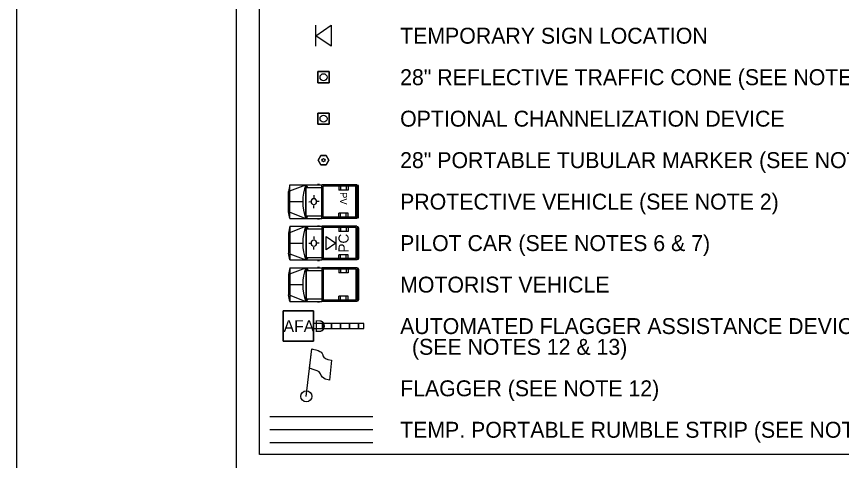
# Model space of a CAD drawing. Extents: x 99999.1 to 100095.7, y 99995 to 100010.7.
# Drawn here: x 100039.062 to 100042.586, y 100001.151 to 100003.046 of the extents above; entities that cross this region are included whole.
import ezdxf

# ---------------------------------------------------------------- set-up
doc = ezdxf.new("R2010")
doc.units = 0
for name, color, linetype in [('SH_GI_PlotLimits', 7, 'Continuous'), ('SH_GI_SheetBorder', 7, 'Continuous'), ('TR_WZ_AFAD', 7, 'Continuous'), ('TR_WZ_FlaggingStation', 7, 'Continuous'), ('TR_WZ_MotoristVehicle', 7, 'Continuous'), ('TR_WZ_PortableSignMountBlk-Org', 7, 'Continuous'), ('TR_WZ_PortableSignMountBlk-Wht', 7, 'Continuous'), ('TR_WZ_ProtectiveVehicle', 7, 'Continuous'), ('TR_WZ_TrafficCone', 7, 'Continuous'), ('TR_WZ_TubularMarker', 7, 'Continuous'), ('TR_WZ_WorkZoneDetails', 7, 'Continuous'), ('TR_WZ_WorkZoneTextCurrent', 7, 'Continuous')]:
    doc.layers.add(name, color=color, linetype=linetype)

msp = doc.modelspace()

# ---------------------------------------------------------------- linework, layer by layer
at = {"layer": 'SH_GI_PlotLimits'}
msp.add_lwpolyline([(100039.0625, 99999.6875), (100056.0625, 99999.6875), (100056.0625, 100010.6875), (100039.0625, 100010.6875)], close=True, dxfattribs=at)
at = {"layer": 'SH_GI_SheetBorder'}
msp.add_line((100040, 100010.375), (100040, 100000), dxfattribs=at)
at = {"layer": 'TR_WZ_AFAD'}
for p, q in [((100040.2009, 100001.6597), (100040.2009, 100001.7893)), ((100040.2009, 100001.7893), (100040.3305, 100001.7893)), ((100040.3305, 100001.7893), (100040.2009, 100001.7893)), ((100040.2009, 100001.7893), (100040.2009, 100001.6597)), ((100040.3305, 100001.7893), (100040.3305, 100001.6597)), ((100040.3305, 100001.7293), (100040.3305, 100001.7893)), ((100040.3689, 100001.7353), (100040.3305, 100001.7353)), ((100040.3305, 100001.7353), (100040.3305, 100001.7293)), ((100040.4073, 100001.7353), (100040.3689, 100001.7353)), ((100040.4457, 100001.7353), (100040.4073, 100001.7353)), ((100040.4073, 100001.7245), (100040.4073, 100001.7353)), ((100040.4841, 100001.7353), (100040.4457, 100001.7353)), ((100040.4457, 100001.7353), (100040.4457, 100001.7245)), ((100040.5225, 100001.7353), (100040.4841, 100001.7353)), ((100040.4841, 100001.7245), (100040.4841, 100001.7353)), ((100040.5225, 100001.7353), (100040.5225, 100001.7245)), ((100040.3305, 100001.7293), (100040.3305, 100001.7245)), ((100040.3689, 100001.7137), (100040.4073, 100001.7137)), ((100040.4073, 100001.7137), (100040.4073, 100001.7245)), ((100040.4073, 100001.7137), (100040.4457, 100001.7137)), ((100040.4457, 100001.7245), (100040.4457, 100001.7137)), ((100040.4457, 100001.7137), (100040.4841, 100001.7137)), ((100040.4841, 100001.7137), (100040.4841, 100001.7245)), ((100040.4841, 100001.7137), (100040.5225, 100001.7137)), ((100040.5225, 100001.7245), (100040.5225, 100001.7137)), ((100040.5225, 100001.7137), (100040.5465, 100001.7137)), ((100040.3305, 100001.6597), (100040.2009, 100001.6597)), ((100040.2009, 100001.6597), (100040.3305, 100001.6597))]:
    msp.add_line(p, q, dxfattribs=at)
for points in [[(100040.3305, 100001.7137), (100040.5465, 100001.7137), (100040.5465, 100001.7353), (100040.3305, 100001.7353)], [(100040.3689, 100001.7137), (100040.3689, 100001.7245), (100040.3689, 100001.7353)], [(100040.3689, 100001.7353), (100040.3689, 100001.7245), (100040.3689, 100001.7137)], [(100040.4073, 100001.7353), (100040.4073, 100001.7245), (100040.4073, 100001.7137)], [(100040.4457, 100001.7137), (100040.4457, 100001.7245), (100040.4457, 100001.7353)], [(100040.4841, 100001.7353), (100040.4841, 100001.7245), (100040.4841, 100001.7137)], [(100040.5225, 100001.7137), (100040.5225, 100001.7245), (100040.5225, 100001.7353)], [(100040.5465, 100001.7137), (100040.5465, 100001.7353), (100040.5225, 100001.7353)], [(100040.3305, 100001.6597), (100040.3305, 100001.7197), (100040.3305, 100001.7293)], [(100040.3305, 100001.7245), (100040.3305, 100001.7197), (100040.3305, 100001.7137), (100040.3689, 100001.7137)]]:
    msp.add_lwpolyline(points, dxfattribs=at)
at = {"layer": 'TR_WZ_FlaggingStation'}
for p, q in [((100040.3003, 100001.4247), (100040.3234, 100001.627)), ((100040.314, 100001.5449), (100040.3234, 100001.6272)), ((100040.4083, 100001.5784), (100040.3987, 100001.494)), ((100040.314, 100001.5449), (100040.314, 100001.5449))]:
    msp.add_line(p, q, dxfattribs=at)
for points in [[(100040.3234, 100001.6272), (100040.3275, 100001.6263), (100040.3404, 100001.6238), (100040.3503, 100001.6208), (100040.3573, 100001.6165), (100040.3634, 100001.6131), (100040.3675, 100001.6081), (100040.3706, 100001.6025), (100040.371, 100001.5981), (100040.3748, 100001.5914), (100040.3826, 100001.586), (100040.3915, 100001.5823), (100040.4083, 100001.5784)], [(100040.3987, 100001.494), (100040.3929, 100001.4951), (100040.3801, 100001.4984), (100040.3689, 100001.506), (100040.3642, 100001.5136), (100040.3614, 100001.521), (100040.3548, 100001.5288), (100040.3469, 100001.5333), (100040.3344, 100001.5384), (100040.314, 100001.5449)]]:
    msp.add_lwpolyline(points, dxfattribs=at)
msp.add_circle((100040.3003, 100001.4247), 0.0234, dxfattribs=at)
at = {"layer": 'TR_WZ_MotoristVehicle'}
for p, q in [((100040.2305, 100002.1506), (100040.2239, 100002.1215)), ((100040.2239, 100002.1215), (100040.2239, 100002.0356)), ((100040.2305, 100002.1506), (100040.2305, 100002.0066)), ((100040.2305, 100002.1506), (100040.3665, 100002.1506)), ((100040.2305, 100002.1242), (100040.2985, 100002.1506)), ((100040.2985, 100002.1506), (100040.2985, 100002.0066)), ((100040.2998, 100002.1506), (100040.2998, 100002.0066)), ((100040.2998, 100002.1506), (100040.3084, 100002.1394)), ((100040.2998, 100002.1394), (100040.3665, 100002.1394)), ((100040.348, 100002.1526), (100040.3562, 100002.1526)), ((100040.3665, 100002.1506), (100040.3665, 100002.0066)), ((100040.5166, 100002.1506), (100040.3685, 100002.1506)), ((100040.3685, 100002.1506), (100040.3685, 100002.0066)), ((100040.5124, 100002.1448), (100040.3727, 100002.1448)), ((100040.3727, 100002.1448), (100040.3727, 100002.0123)), ((100040.4395, 100002.1448), (100040.4395, 100002.1283)), ((100040.4791, 100002.1283), (100040.4395, 100002.1283)), ((100040.4467, 100002.1448), (100040.4467, 100002.1283)), ((100040.4711, 100002.1448), (100040.4711, 100002.1283)), ((100040.4791, 100002.1448), (100040.4791, 100002.1283)), ((100040.5124, 100002.1448), (100040.5124, 100002.0123)), ((100040.5166, 100002.1506), (100040.5166, 100002.0066)), ((100040.5204, 100002.1482), (100040.5171, 100002.1482)), ((100040.5171, 100002.1482), (100040.5171, 100002.0089)), ((100040.5236, 100002.1438), (100040.5236, 100002.0133)), ((100040.3324, 100002.1071), (100040.3324, 100002.0955)), ((100040.5236, 100002.0887), (100040.5171, 100002.086)), ((100040.2305, 100002.0786), (100040.2852, 100002.0786)), ((100040.3107, 100002.0787), (100040.3198, 100002.0786)), ((100040.3329, 100002.0509), (100040.3327, 100002.0617)), ((100040.3426, 100002.0783), (100040.3426, 100002.0783)), ((100040.3546, 100002.078), (100040.3439, 100002.0783)), ((100040.5236, 100002.0684), (100040.5171, 100002.0711)), ((100040.5218, 100002.0786), (100040.5189, 100002.0786)), ((100040.5204, 100002.0806), (100040.5204, 100002.0765)), ((100040.2305, 100002.0066), (100040.2239, 100002.0356)), ((100040.2305, 100002.0329), (100040.2985, 100002.0066)), ((100040.2998, 100002.0177), (100040.3665, 100002.0177)), ((100040.3069, 100002.0177), (100040.2998, 100002.0066)), ((100040.4395, 100002.0123), (100040.4395, 100002.0289)), ((100040.4791, 100002.0289), (100040.4395, 100002.0289)), ((100040.4467, 100002.0123), (100040.4467, 100002.0289)), ((100040.4711, 100002.0123), (100040.4711, 100002.0289)), ((100040.4791, 100002.0123), (100040.4791, 100002.0289)), ((100040.2305, 100002.0066), (100040.3665, 100002.0066)), ((100040.348, 100002.0045), (100040.3562, 100002.0045)), ((100040.5166, 100002.0066), (100040.3685, 100002.0066)), ((100040.5124, 100002.0123), (100040.3727, 100002.0123)), ((100040.5204, 100002.0089), (100040.5171, 100002.0089)), ((100040.2305, 100001.9735), (100040.2239, 100001.9445)), ((100040.2239, 100001.9445), (100040.2239, 100001.8586)), ((100040.2305, 100001.9735), (100040.2305, 100001.8295)), ((100040.2305, 100001.9735), (100040.3665, 100001.9735)), ((100040.2305, 100001.9472), (100040.2985, 100001.9735)), ((100040.2985, 100001.9735), (100040.2985, 100001.8295)), ((100040.2998, 100001.9735), (100040.2998, 100001.8295)), ((100040.2998, 100001.9735), (100040.3084, 100001.9624)), ((100040.2998, 100001.9624), (100040.3665, 100001.9624)), ((100040.348, 100001.9756), (100040.3562, 100001.9756)), ((100040.3665, 100001.9735), (100040.3665, 100001.8295)), ((100040.5166, 100001.9735), (100040.3685, 100001.9735)), ((100040.3685, 100001.9735), (100040.3685, 100001.8295)), ((100040.5124, 100001.9678), (100040.3727, 100001.9678)), ((100040.3727, 100001.9678), (100040.3727, 100001.8353)), ((100040.4395, 100001.9678), (100040.4395, 100001.9512)), ((100040.4791, 100001.9512), (100040.4395, 100001.9512)), ((100040.4467, 100001.9678), (100040.4467, 100001.9512)), ((100040.4711, 100001.9678), (100040.4711, 100001.9512)), ((100040.4791, 100001.9678), (100040.4791, 100001.9512)), ((100040.5124, 100001.9678), (100040.5124, 100001.8353)), ((100040.5166, 100001.9735), (100040.5166, 100001.8295)), ((100040.5204, 100001.9712), (100040.5171, 100001.9712)), ((100040.5171, 100001.9712), (100040.5171, 100001.8319)), ((100040.5236, 100001.9668), (100040.5236, 100001.8363)), ((100040.5236, 100001.9117), (100040.5171, 100001.909)), ((100040.2305, 100001.9015), (100040.2852, 100001.9015)), ((100040.5236, 100001.8914), (100040.5171, 100001.8941)), ((100040.5218, 100001.9015), (100040.5189, 100001.9015)), ((100040.5204, 100001.9036), (100040.5204, 100001.8995)), ((100040.2305, 100001.8295), (100040.2239, 100001.8586)), ((100040.2305, 100001.8559), (100040.2985, 100001.8295)), ((100040.2998, 100001.8407), (100040.3665, 100001.8407)), ((100040.3069, 100001.8407), (100040.2998, 100001.8295)), ((100040.4395, 100001.8353), (100040.4395, 100001.8518)), ((100040.4791, 100001.8518), (100040.4395, 100001.8518)), ((100040.4467, 100001.8353), (100040.4467, 100001.8518)), ((100040.4711, 100001.8353), (100040.4711, 100001.8518)), ((100040.4791, 100001.8353), (100040.4791, 100001.8518)), ((100040.2305, 100001.8295), (100040.3665, 100001.8295)), ((100040.348, 100001.8275), (100040.3562, 100001.8275)), ((100040.5166, 100001.8295), (100040.3685, 100001.8295)), ((100040.5124, 100001.8353), (100040.3727, 100001.8353)), ((100040.5204, 100001.8319), (100040.5171, 100001.8319))]:
    msp.add_line(p, q, dxfattribs=at)
for centre, major_axis, start_param, end_param in [((100040.3957, 100002.0786), (0, -0.1511), 4.215667, 5.208926), ((100040.5204, 100002.1438), (0, 0.00439), 4.712389, 6.283185), ((100040.5204, 100002.0133), (0, -0.00439), 0, 1.570796), ((100040.3957, 100001.9015), (0, -0.1511), 4.215667, 5.208926), ((100040.5204, 100001.9668), (0, 0.00439), 4.712389, 6.283185), ((100040.5204, 100001.8363), (0, -0.00439), 0, 1.570796)]:
    msp.add_ellipse(centre, major_axis=major_axis, ratio=0.73155, start_param=start_param, end_param=end_param, dxfattribs=at)
for centre, major_axis in [((100040.3324, 100002.0786), (0, 0.0139)), ((100040.5204, 100002.0786), (0, 0.00203)), ((100040.5204, 100001.9015), (0, 0.00203))]:
    msp.add_ellipse(centre, major_axis=major_axis, ratio=0.73155, dxfattribs=at)
at = {"layer": 'TR_WZ_PortableSignMountBlk-Org'}
msp.add_line((100040.3414, 100002.9188), (100040.3414, 100003.0088), dxfattribs=at)
msp.add_lwpolyline([(100040.3414, 100002.9637), (100040.406, 100003.0088), (100040.406, 100002.9188)], close=True, dxfattribs=at)
at = {"layer": 'TR_WZ_PortableSignMountBlk-Wht'}
msp.add_line((100040.4259, 100002.1073), (100040.4259, 100002.0497), dxfattribs=at)
msp.add_lwpolyline([(100040.4259, 100002.0786), (100040.3845, 100002.0497), (100040.3845, 100002.1073)], close=True, dxfattribs=at)
at = {"layer": 'TR_WZ_ProtectiveVehicle'}
for p, q in [((100040.2305, 100002.3276), (100040.2239, 100002.2985)), ((100040.2239, 100002.2127), (100040.2239, 100002.2985)), ((100040.2305, 100002.1836), (100040.2305, 100002.3276)), ((100040.2305, 100002.3276), (100040.3665, 100002.3276)), ((100040.2305, 100002.3012), (100040.2985, 100002.3276)), ((100040.2985, 100002.1836), (100040.2985, 100002.3276)), ((100040.2998, 100002.1836), (100040.2998, 100002.3276)), ((100040.3069, 100002.3165), (100040.2998, 100002.3276)), ((100040.2998, 100002.3165), (100040.3665, 100002.3165)), ((100040.348, 100002.3296), (100040.3562, 100002.3296)), ((100040.3665, 100002.1836), (100040.3665, 100002.3276)), ((100040.5166, 100002.3276), (100040.3685, 100002.3276)), ((100040.3685, 100002.1836), (100040.3685, 100002.3276)), ((100040.5124, 100002.3219), (100040.3727, 100002.3219)), ((100040.3727, 100002.1894), (100040.3727, 100002.3219)), ((100040.4395, 100002.3219), (100040.4395, 100002.3053)), ((100040.4791, 100002.3053), (100040.4395, 100002.3053)), ((100040.4467, 100002.3219), (100040.4467, 100002.3053)), ((100040.4711, 100002.3219), (100040.4711, 100002.3053)), ((100040.4791, 100002.3219), (100040.4791, 100002.3053)), ((100040.5124, 100002.1894), (100040.5124, 100002.3219)), ((100040.5166, 100002.1836), (100040.5166, 100002.3276)), ((100040.5204, 100002.3252), (100040.5171, 100002.3252)), ((100040.5171, 100002.186), (100040.5171, 100002.3252)), ((100040.5236, 100002.1904), (100040.5236, 100002.3209)), ((100040.3329, 100002.2833), (100040.3327, 100002.2725)), ((100040.5236, 100002.2658), (100040.5171, 100002.2631)), ((100040.2305, 100002.2556), (100040.2852, 100002.2556)), ((100040.3107, 100002.2555), (100040.3198, 100002.2556)), ((100040.3324, 100002.2271), (100040.3324, 100002.2387)), ((100040.3426, 100002.2559), (100040.3426, 100002.2559)), ((100040.3546, 100002.2562), (100040.3439, 100002.2559)), ((100040.5236, 100002.2455), (100040.5171, 100002.2482)), ((100040.5218, 100002.2556), (100040.5189, 100002.2556)), ((100040.5204, 100002.2536), (100040.5204, 100002.2576)), ((100040.2305, 100002.1836), (100040.2239, 100002.2127)), ((100040.2305, 100002.21), (100040.2985, 100002.1836)), ((100040.2998, 100002.1836), (100040.3084, 100002.1948)), ((100040.2998, 100002.1948), (100040.3665, 100002.1948)), ((100040.4791, 100002.2059), (100040.4395, 100002.2059)), ((100040.4395, 100002.1894), (100040.4395, 100002.2059)), ((100040.4467, 100002.1894), (100040.4467, 100002.2059)), ((100040.4711, 100002.1894), (100040.4711, 100002.2059)), ((100040.4791, 100002.1894), (100040.4791, 100002.2059)), ((100040.2305, 100002.1836), (100040.3665, 100002.1836)), ((100040.348, 100002.1816), (100040.3562, 100002.1816)), ((100040.5166, 100002.1836), (100040.3685, 100002.1836)), ((100040.5124, 100002.1894), (100040.3727, 100002.1894)), ((100040.5204, 100002.186), (100040.5171, 100002.186))]:
    msp.add_line(p, q, dxfattribs=at)
for centre, major_axis, start_param, end_param in [((100040.3957, 100002.2556), (0, -0.1511), 4.215852, 5.209111), ((100040.5204, 100002.3209), (0, 0.00439), 4.712389, 6.283185), ((100040.5204, 100002.1904), (0, -0.00439), 6.283185, 7.853982)]:
    msp.add_ellipse(centre, major_axis=major_axis, ratio=0.73155, start_param=start_param, end_param=end_param, dxfattribs=at)
for centre, major_axis in [((100040.3324, 100002.2556), (0, 0.0139)), ((100040.5204, 100002.2556), (0, 0.00203))]:
    msp.add_ellipse(centre, major_axis=major_axis, ratio=0.73155, dxfattribs=at)
at = {"layer": 'TR_WZ_TrafficCone'}
for points in [[(100040.3497, 100002.8107), (100040.3977, 100002.8107), (100040.3977, 100002.7627), (100040.3497, 100002.7627), (100040.3497, 100002.8107)], [(100040.3497, 100002.7627), (100040.3977, 100002.7627), (100040.3977, 100002.8107), (100040.3497, 100002.8107), (100040.3497, 100002.7627)], [(100040.3497, 100002.6337), (100040.3977, 100002.6337), (100040.3977, 100002.5857), (100040.3497, 100002.5857), (100040.3497, 100002.6337)], [(100040.3497, 100002.5857), (100040.3977, 100002.5857), (100040.3977, 100002.6337), (100040.3497, 100002.6337), (100040.3497, 100002.5857)]]:
    msp.add_lwpolyline(points, dxfattribs=at)
for centre in [(100040.3737, 100002.7867), (100040.3737, 100002.6097)]:
    msp.add_circle(centre, 0.015, dxfattribs=at)
at = {"layer": 'TR_WZ_TubularMarker'}
msp.add_lwpolyline([(100040.3506, 100002.4327), (100040.3622, 100002.4527), (100040.3853, 100002.4527), (100040.3968, 100002.4327), (100040.3853, 100002.4127), (100040.3622, 100002.4127)], close=True, dxfattribs=at)
msp.add_lwpolyline([(100040.3622, 100002.4127), (100040.3853, 100002.4127), (100040.3968, 100002.4327), (100040.3853, 100002.4527), (100040.3622, 100002.4527), (100040.3506, 100002.4327), (100040.3622, 100002.4127)], dxfattribs=at)
msp.add_circle((100040.3737, 100002.4327), 0.00667, dxfattribs=at)
at = {"layer": 'TR_WZ_WorkZoneDetails'}
for p, q in [((100040.585, 100001.3368), (100040.145, 100001.3368)), ((100040.585, 100001.2819), (100040.145, 100001.2819)), ((100040.585, 100001.2263), (100040.145, 100001.2263))]:
    msp.add_line(p, q, dxfattribs=at)
at = {"layer": 'TR_WZ_WorkZoneTextCurrent'}
msp.add_lwpolyline([(100040.1, 100003.2174), (100043.2886, 100003.2174), (100043.2886, 100001.1759), (100040.1, 100001.1759)], close=True, dxfattribs=at)

# ---------------------------------------------------------------- texts
at = {"layer": 'TR_WZ_AFAD'}
msp.add_text('AFAD', height=0.0504, dxfattribs=at).set_placement((100040.203, 100001.6993))
at = {"layer": 'TR_WZ_MotoristVehicle'}
msp.add_text('PC', height=0.0432, rotation=90, dxfattribs=at).set_placement((100040.4809, 100002.0382))
at = {"layer": 'TR_WZ_ProtectiveVehicle'}
msp.add_text('PV', height=0.03006, rotation=270, dxfattribs=at).set_placement((100040.4442, 100002.2964))
at = {"layer": 'TR_WZ_WorkZoneTextCurrent'}
for s, p in [('TEMPORARY SIGN LOCATION ', (100040.7009, 100002.9298)), ('28" REFLECTIVE TRAFFIC CONE (SEE NOTE 3)', (100040.7009, 100002.7527)), ('OPTIONAL CHANNELIZATION DEVICE', (100040.7009, 100002.5757)), ('28" PORTABLE TUBULAR MARKER (SEE NOTE 8)', (100040.7009, 100002.3987)), ('PROTECTIVE VEHICLE (SEE NOTE 2)', (100040.7009, 100002.2216)), ('PILOT CAR (SEE NOTES 6 & 7)', (100040.7009, 100002.0446)), ('MOTORIST VEHICLE', (100040.7009, 100001.8675)), ('AUTOMATED FLAGGER ASSISTANCE DEVICE', (100040.7009, 100001.6905)), ('  (SEE NOTES 12 & 13)', (100040.7009, 100001.602)), ('FLAGGER (SEE NOTE 12)', (100040.7009, 100001.4249)), ('TEMP. PORTABLE RUMBLE STRIP (SEE NOTE 14)', (100040.7009, 100001.2479))]:
    msp.add_text(s, height=0.068, rotation=360, dxfattribs=at).set_placement(p)

doc.saveas('drawing.dxf')
